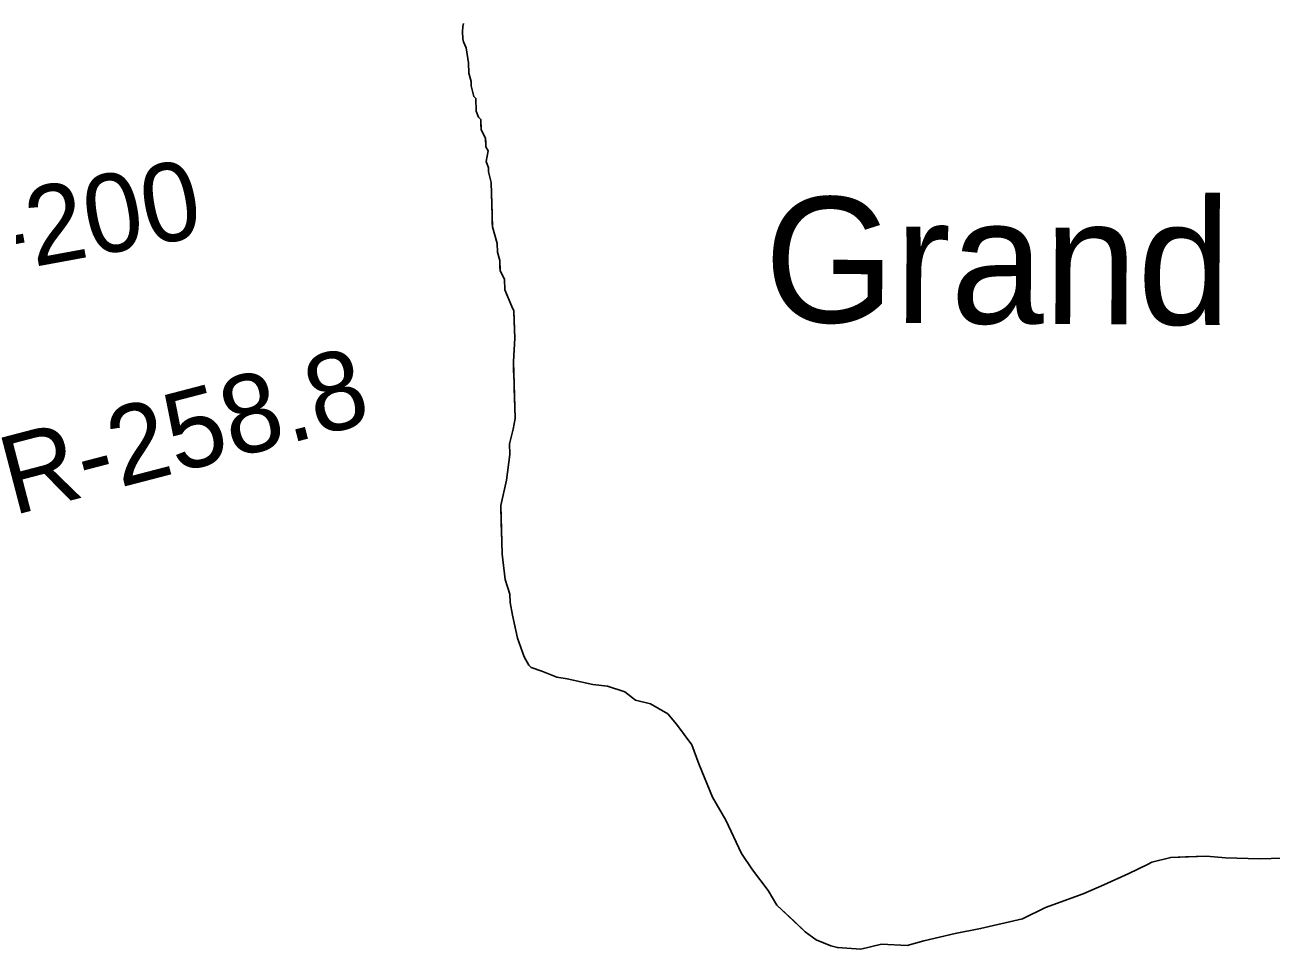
# Model space of a CAD drawing. Extents: x 3250478 to 3288318, y 788638 to 816472.
# Drawn here: x 3278390 to 3279710, y 798903 to 799883 of the extents above; entities that cross this region are included whole.
import ezdxf

# ---------------------------------------------------------------- set-up
doc = ezdxf.new("R2010")
doc.units = 0
for name, color, linetype in [('V-RIVR-IDEN', 7, 'Continuous'), ('V-RIVR-RANG-IDEN', 7, 'Continuous'), ('V-SITE-VEGE', 7, 'Continuous'), ('V-TOPO-SHOR', 7, 'Continuous')]:
    doc.layers.add(name, color=color, linetype=linetype)

msp = doc.modelspace()

# ---------------------------------------------------------------- linework, layer by layer
at = {"layer": 'V-SITE-VEGE'}
for p, q in [((3278854, 799881), (3278853.5, 799875.1)), ((3278853.5, 799875.1), (3278853.8, 799867.7)), ((3278854.5, 799884), (3278854, 799881)), ((3278853.8, 799867.7), (3278854.7, 799864.7)), ((3278854.7, 799864.7), (3278857.2, 799858.1)), ((3278857.2, 799858.1), (3278859.9, 799842.5)), ((3278859.9, 799842.5), (3278860.2, 799831.3)), ((3278860.2, 799831.3), (3278862.7, 799822.4)), ((3278862.7, 799822.4), (3278862.8, 799817.9)), ((3278862.8, 799817.9), (3278865.4, 799806.8)), ((3278865.4, 799806.8), (3278867.7, 799804.6)), ((3278867.7, 799804.6), (3278868.1, 799791.2)), ((3278868.1, 799791.2), (3278870.6, 799784.6)), ((3278870.6, 799784.6), (3278872.9, 799782.4)), ((3278872.9, 799782.4), (3278873.2, 799771.2)), ((3278873.2, 799771.2), (3278877.9, 799762.4)), ((3278877.9, 799762.4), (3278878.2, 799753.4)), ((3278878.2, 799753.4), (3278880.6, 799749)), ((3278880.6, 799749), (3278878.7, 799737.8)), ((3278878.7, 799737.8), (3278881.1, 799731.1)), ((3278881.1, 799731.1), (3278881.2, 799726.7)), ((3278881.2, 799726.7), (3278883.8, 799715.5)), ((3278883.8, 799715.5), (3278885.2, 799668.6)), ((3278885.2, 799668.6), (3278890.2, 799650.8)), ((3278890.2, 799650.8), (3278890.5, 799641.9)), ((3278890.5, 799641.9), (3278893, 799633)), ((3278893, 799633), (3278893.3, 799621.8)), ((3278893.3, 799621.8), (3278898.1, 799613)), ((3278898.1, 799613), (3278898.4, 799601.8)), ((3278898.4, 799601.8), (3278905.7, 799584.1)), ((3278905.7, 799584.1), (3278908, 799579.7)), ((3278908, 799579.7), (3278908.9, 799550.6)), ((3278908.9, 799550.6), (3278907.4, 799525.9)), ((3278907.4, 799525.9), (3278909.2, 799465.5)), ((3278909.2, 799465.5), (3278907.3, 799454.3)), ((3278907.3, 799454.3), (3278903.3, 799438.5)), ((3278903.3, 799438.5), (3278903.6, 799427.3)), ((3278903.6, 799427.3), (3278900, 799400.3)), ((3278900, 799400.3), (3278894.1, 799373.3)), ((3278894.1, 799373.3), (3278895.6, 799321.8)), ((3278895.6, 799321.8), (3278898.7, 799295)), ((3278898.7, 799295), (3278903.6, 799279.5)), ((3278903.6, 799279.5), (3278903.9, 799270.6)), ((3278903.9, 799270.6), (3278906.5, 799257.2)), ((3278906.5, 799257.2), (3278911.7, 799232.7)), ((3278911.7, 799232.7), (3278919, 799212.8)), ((3278919, 799212.8), (3278923.8, 799204)), ((3278923.8, 799204), (3278926.1, 799201.8)), ((3278926.1, 799201.8), (3278937.4, 799197.7)), ((3278937.4, 799197.7), (3278953.3, 799191.4)), ((3278953.3, 799191.4), (3278964.5, 799189.5)), ((3278964.5, 799189.5), (3278991.6, 799183.6)), ((3278991.6, 799183.6), (3279007.3, 799181.8)), ((3279007.3, 799181.8), (3279025.4, 799175.7)), ((3279025.4, 799175.7), (3279036.8, 799167.1)), ((3279036.8, 799167.1), (3279052.6, 799163)), ((3279052.6, 799163), (3279070.9, 799152.4)), ((3279070.9, 799152.4), (3279080.1, 799141.5)), ((3279080.1, 799141.5), (3279096.5, 799119.6)), ((3279096.5, 799119.6), (3279103.8, 799099.6)), ((3279103.8, 799099.6), (3279118.3, 799064.3)), ((3279118.3, 799064.3), (3279132.4, 799040)), ((3279132.4, 799040), (3279149.2, 799004.7)), ((3279149.2, 799004.7), (3279160.9, 798987.2)), ((3279603.9, 799000.4), (3279641.9, 799001.6)), ((3279641.9, 799001.6), (3279662.1, 798999.9)), ((3279559.6, 798983.4), (3279579.4, 798993)), ((3279579.4, 798993), (3279583.9, 798995.3)), ((3279583.9, 798995.3), (3279603.9, 799000.4)), ((3279662.1, 798999.9), (3279698, 798998.8)), ((3279698, 798998.8), (3279722.6, 798999.5)), ((3279160.9, 798987.2), (3279177.2, 798965.3)), ((3279533.1, 798971.4), (3279559.6, 798983.4)), ((3279177.2, 798965.3), (3279186.6, 798949.9)), ((3279471.1, 798947.2), (3279511, 798961.8)), ((3279511, 798961.8), (3279533.1, 798971.4)), ((3279186.6, 798949.9), (3279216.6, 798921.7)), ((3279402.4, 798925), (3279446.8, 798935.3)), ((3279446.8, 798935.3), (3279471.1, 798947.2)), ((3279216.6, 798921.7), (3279228.1, 798913)), ((3279375.6, 798919.7), (3279402.4, 798925)), ((3279228.1, 798913), (3279243.9, 798906.8)), ((3279275.4, 798903.3), (3279297.6, 798908.4)), ((3279297.6, 798908.4), (3279324.5, 798907)), ((3279324.5, 798907), (3279342.3, 798912)), ((3279342.3, 798912), (3279375.6, 798919.7)), ((3279243.9, 798906.8), (3279250.7, 798904.8)), ((3279250.7, 798904.8), (3279275.4, 798903.3))]:
    msp.add_line(p, q, dxfattribs=at)
at = {"layer": 'V-TOPO-SHOR'}
for points in [[(3278854.7, 799864.7), (3278853.8, 799867.7), (3278853.5, 799875.1), (3278854, 799881), (3278854.5, 799884)], [(3278854.7, 799864.7), (3278857.2, 799858.1), (3278859.9, 799842.5), (3278860.2, 799831.3), (3278862.7, 799822.4), (3278862.8, 799817.9), (3278865.4, 799806.8), (3278867.7, 799804.6), (3278868.1, 799791.2), (3278870.6, 799784.6), (3278872.9, 799782.4), (3278873, 799777.9), (3278873.2, 799771.2), (3278875.6, 799766.8), (3278877.9, 799762.4), (3278878.1, 799757.9), (3278878.2, 799753.4), (3278880.6, 799749), (3278878.7, 799737.8), (3278881.1, 799731.1), (3278881.2, 799726.7), (3278883.8, 799715.5), (3278884.2, 799704.4), (3278884.5, 799693.2), (3278884.8, 799682), (3278885.1, 799673), (3278885.2, 799668.6), (3278890.2, 799650.8), (3278890.5, 799641.9), (3278893, 799633), (3278893.2, 799626.3), (3278893.3, 799621.8), (3278898.1, 799613), (3278898.4, 799601.8), (3278905.7, 799584.1), (3278908, 799579.7), (3278908.4, 799568.5), (3278908.9, 799550.6), (3278907.4, 799525.9), (3278907.7, 799517), (3278908.1, 799503.6), (3278908.3, 799496.8), (3278908.6, 799487.9), (3278908.9, 799476.7), (3278909.2, 799465.5), (3278907.3, 799454.3), (3278903.3, 799438.5), (3278903.6, 799427.3), (3278900, 799400.3), (3278894.1, 799373.3), (3278894.6, 799355.4), (3278895.2, 799335.2), (3278895.6, 799321.8), (3278898.7, 799295), (3278903.6, 799279.5), (3278903.9, 799270.6), (3278906.5, 799257.2), (3278911.7, 799232.7), (3278919, 799212.8), (3278923.8, 799204), (3278926.1, 799201.8), (3278937.4, 799197.7), (3278953.3, 799191.4), (3278964.5, 799189.5), (3278991.6, 799183.6), (3279007.3, 799181.8), (3279025.4, 799175.7), (3279036.8, 799167.1), (3279052.6, 799163), (3279070.9, 799152.4), (3279080.1, 799141.5), (3279096.5, 799119.6), (3279103.8, 799099.6), (3279118.3, 799064.3), (3279132.4, 799040), (3279149.2, 799004.7), (3279160.9, 798987.2), (3279177.2, 798965.3), (3279186.6, 798949.9), (3279205.1, 798932.5), (3279216.6, 798921.7), (3279228.1, 798913), (3279243.9, 798906.8), (3279250.7, 798904.8), (3279275.4, 798903.3), (3279297.6, 798908.4), (3279324.5, 798907), (3279342.3, 798912), (3279375.6, 798919.7), (3279402.4, 798925), (3279446.8, 798935.3), (3279471.1, 798947.2), (3279511, 798961.8), (3279533.1, 798971.4), (3279559.6, 798983.4), (3279579.4, 798993), (3279583.9, 798995.3), (3279603.9, 799000.4), (3279619.5, 799000.9), (3279641.9, 799001.6), (3279662.1, 798999.9)], [(3279662.1, 798999.9), (3279698, 798998.8), (3279722.6, 798999.5)]]:
    msp.add_lwpolyline(points, dxfattribs=at)

# ---------------------------------------------------------------- texts
at = {"layer": 'V-RIVR-IDEN'}
msp.add_text('Grand  Lake', height=132.998, rotation=359.6485, dxfattribs=at).set_placement((3279172.9, 799567.6))
at = {"layer": 'V-RIVR-RANG-IDEN'}
for s, rotation, p in [('D-200', 10.4373, (3278284.1, 799604.8)), ('R-258.8', 14.6177, (3278377.2, 799362.6))]:
    msp.add_text(s, height=83, rotation=rotation, dxfattribs=at).set_placement(p)

doc.saveas('drawing.dxf')
